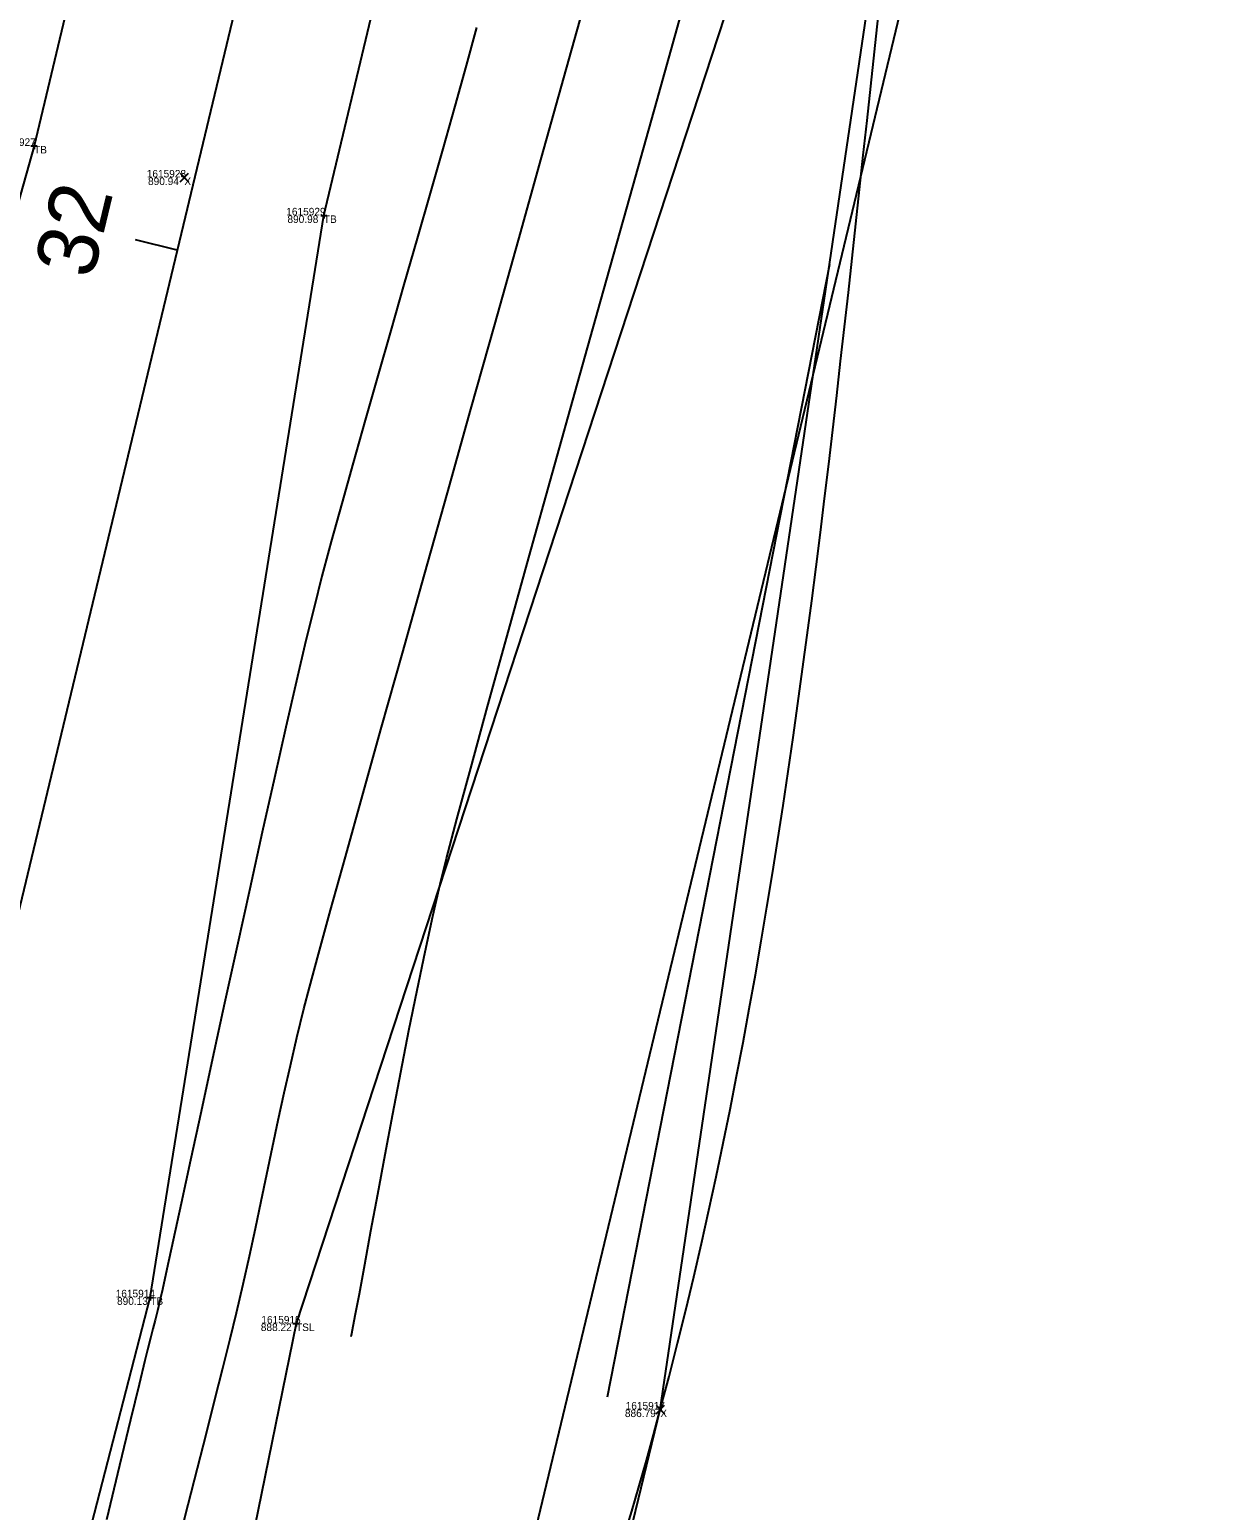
# Model space of a CAD drawing. Extents: x 1957117 to 1971063, y 701601 to 715861.
# Drawn here: x 1963104.5 to 1963159.8, y 705101.1 to 705169.7 of the extents above; entities that cross this region are included whole.
import ezdxf

# ---------------------------------------------------------------- set-up
doc = ezdxf.new("R2010")
doc.units = 0
for name, color, linetype in [('AP_X_Lights', 7, 'Continuous'), ('DT_X_Break_Line', 7, 'Continuous'), ('DT_X_Contour_Major', 7, 'Continuous'), ('DT_X_Contour_Minor', 7, 'Continuous'), ('DT_X_TIN_Hull', 7, 'Continuous'), ('GE_X_CL_20', 7, 'Continuous'), ('HY_X_Water_Edge', 7, 'Continuous'), ('PV_P_Drive', 7, 'Continuous'), ('PV_P_Shoulder', 7, 'Continuous'), ('RS_Raster1', 7, 'Continuous'), ('RW_X_Esmt_RR', 7, 'Continuous'), ('SC_Scratch1', 7, 'Continuous'), ('SC_Shading5', 7, 'Continuous')]:
    doc.layers.add(name, color=color, linetype=linetype)

msp = doc.modelspace()

# ---------------------------------------------------------------- linework, layer by layer
at = {"layer": 'AP_X_Lights'}
for p, q in [((1963111.518, 705162.641), (1963111.906, 705163.031)), ((1963111.518, 705163.031), (1963111.906, 705162.641)), ((1963133.579, 705105.547), (1963133.967, 705105.937)), ((1963133.579, 705105.937), (1963133.967, 705105.547))]:
    msp.add_line(p, q, dxfattribs=at)
at = {"layer": 'DT_X_Break_Line'}
for points in [[(1963248.355, 705747.376), (1963235.759, 705698.829), (1963221.229, 705652.053), (1963207.844, 705601.615), (1963200.47, 705556.329), (1963185.917, 705507.018), (1963175.154, 705452.621), (1963160.398, 705408.434), (1963150.566, 705354.43), (1963137.351, 705306.484), (1963127.753, 705261.545), (1963117.087, 705216.019), (1963104.746, 705164.3), (1963091.28, 705116.393), (1963081.686, 705067.168)], [(1963097.69, 705062.728), (1963110.134, 705110.941), (1963118.179, 705161.08), (1963129.819, 705210.034), (1963142.677, 705258.498), (1963154.883, 705308.22), (1963169.696, 705358.61), (1963178.568, 705401.323), (1963191.579, 705451.786), (1963203.047, 705496.926), (1963213.073, 705549.098), (1963225.99, 705592.54), (1963238.509, 705645.64), (1963250.08, 705699.351), (1963260.722, 705745.719)], [(1963274.602, 705735.973), (1963275.289, 705693.429), (1963252.817, 705638.247), (1963242.54, 705592.994), (1963230.124, 705549.475), (1963219.532, 705497.27), (1963210.988, 705447.286), (1963195.628, 705399.31), (1963191.635, 705353.417), (1963175.48, 705301.059), (1963153.825, 705255.066), (1963148.685, 705206.74), (1963116.889, 705109.729), (1963101.597, 705034.688)]]:
    msp.add_lwpolyline(points, dxfattribs=at)
at = {"layer": 'DT_X_Contour_Major'}
msp.add_lwpolyline([(1963125.248, 705169.789), (1963124.768, 705168.027), (1963124.244, 705166.143), (1963123.686, 705164.162), (1963123.102, 705162.108), (1963122.5, 705160.005), (1963121.89, 705157.878), (1963121.279, 705155.751), (1963120.677, 705153.649), (1963120.091, 705151.595), (1963119.532, 705149.614), (1963119.007, 705147.731), (1963118.524, 705145.969), (1963118.093, 705144.354), (1963117.723, 705142.909), (1963117.348, 705141.373), (1963116.91, 705139.505), (1963116.418, 705137.364), (1963115.885, 705135.008), (1963115.323, 705132.492), (1963114.743, 705129.877), (1963114.158, 705127.218), (1963113.579, 705124.574), (1963113.018, 705122.002), (1963112.488, 705119.559), (1963111.999, 705117.305), (1963111.564, 705115.295), (1963111.195, 705113.588), (1963110.903, 705112.24), (1963110.701, 705111.311), (1963110.599, 705110.858), (1963110.466, 705110.31), (1963110.356, 705109.876), (1963110.252, 705109.481), (1963110.14, 705109.048), (1963110.002, 705108.501), (1963109.883, 705108.007), (1963109.618, 705106.903), (1963109.223, 705105.259), (1963108.716, 705103.144), (1963108.113, 705100.628)], dxfattribs=at)
msp.add_lwpolyline([(1963125.248, 705169.789), (1963124.768, 705168.027), (1963124.244, 705166.143), (1963123.686, 705164.162), (1963123.102, 705162.108), (1963122.5, 705160.005), (1963121.89, 705157.878), (1963121.279, 705155.751), (1963120.677, 705153.649), (1963120.091, 705151.595), (1963119.532, 705149.614), (1963119.007, 705147.731), (1963118.524, 705145.969), (1963118.093, 705144.354), (1963117.723, 705142.909), (1963117.348, 705141.373), (1963116.91, 705139.505), (1963116.418, 705137.364), (1963115.885, 705135.008), (1963115.323, 705132.492), (1963114.743, 705129.877), (1963114.158, 705127.218), (1963113.579, 705124.574), (1963113.018, 705122.002), (1963112.488, 705119.559), (1963111.999, 705117.305), (1963111.564, 705115.295), (1963111.195, 705113.588), (1963110.903, 705112.24), (1963110.701, 705111.311), (1963110.599, 705110.858), (1963110.466, 705110.31), (1963110.356, 705109.876), (1963110.252, 705109.481), (1963110.14, 705109.048), (1963110.002, 705108.501), (1963109.883, 705108.007), (1963109.618, 705106.903), (1963109.223, 705105.259), (1963108.716, 705103.144), (1963108.113, 705100.628)], dxfattribs=at)
at = {"layer": 'DT_X_Contour_Minor'}
for points in [[(1963111.453, 705099.636), (1963111.891, 705101.341), (1963112.322, 705103.018), (1963112.738, 705104.645), (1963113.132, 705106.201), (1963113.499, 705107.664), (1963113.832, 705109.013), (1963114.125, 705110.225), (1963114.434, 705111.553), (1963114.726, 705112.853), (1963115.004, 705114.132), (1963115.273, 705115.395), (1963115.538, 705116.648), (1963115.801, 705117.898), (1963116.068, 705119.151), (1963116.343, 705120.413), (1963116.629, 705121.689), (1963116.932, 705122.986), (1963117.255, 705124.31), (1963117.515, 705125.305), (1963117.933, 705126.847), (1963118.492, 705128.88), (1963119.177, 705131.348), (1963119.97, 705134.193), (1963120.856, 705137.36), (1963121.817, 705140.791), (1963122.839, 705144.431), (1963123.904, 705148.221), (1963124.995, 705152.106), (1963126.097, 705156.03), (1963127.194, 705159.934), (1963128.268, 705163.764), (1963129.303, 705167.462), (1963130.283, 705170.971)], [(1963111.453, 705099.636), (1963111.891, 705101.341), (1963112.322, 705103.018), (1963112.738, 705104.645), (1963113.132, 705106.201), (1963113.499, 705107.664), (1963113.832, 705109.013), (1963114.125, 705110.225), (1963114.434, 705111.553), (1963114.726, 705112.853), (1963115.004, 705114.132), (1963115.273, 705115.395), (1963115.538, 705116.648), (1963115.801, 705117.898), (1963116.068, 705119.151), (1963116.343, 705120.413), (1963116.629, 705121.689), (1963116.932, 705122.986), (1963117.255, 705124.31), (1963117.515, 705125.305), (1963117.933, 705126.847), (1963118.492, 705128.88), (1963119.177, 705131.348), (1963119.97, 705134.193), (1963120.856, 705137.36), (1963121.817, 705140.791), (1963122.839, 705144.431), (1963123.904, 705148.221), (1963124.995, 705152.106), (1963126.097, 705156.03), (1963127.194, 705159.934), (1963128.268, 705163.764), (1963129.303, 705167.462), (1963130.283, 705170.971)], [(1963119.452, 705109.124), (1963119.48, 705109.27), (1963119.543, 705109.598), (1963119.653, 705110.178), (1963119.825, 705111.099), (1963120.076, 705112.461), (1963120.364, 705114.017), (1963120.68, 705115.728), (1963121.021, 705117.553), (1963121.379, 705119.45), (1963121.749, 705121.38), (1963122.124, 705123.302), (1963122.5, 705125.175), (1963122.868, 705126.958), (1963123.225, 705128.611), (1963123.563, 705130.093), (1963123.863, 705131.282), (1963124.343, 705133.094), (1963124.984, 705135.46), (1963125.767, 705138.315), (1963126.673, 705141.592), (1963127.683, 705145.224), (1963128.777, 705149.145), (1963129.936, 705153.287), (1963131.14, 705157.583), (1963132.371, 705161.969), (1963133.609, 705166.375), (1963134.835, 705170.737)], [(1963119.452, 705109.124), (1963119.48, 705109.27), (1963119.543, 705109.598), (1963119.653, 705110.178), (1963119.825, 705111.099), (1963120.076, 705112.461), (1963120.364, 705114.017), (1963120.68, 705115.728), (1963121.021, 705117.553), (1963121.379, 705119.45), (1963121.749, 705121.38), (1963122.124, 705123.302), (1963122.5, 705125.175), (1963122.868, 705126.958), (1963123.225, 705128.611), (1963123.563, 705130.093), (1963123.863, 705131.282), (1963124.343, 705133.094), (1963124.984, 705135.46), (1963125.767, 705138.315), (1963126.673, 705141.592), (1963127.683, 705145.224), (1963128.777, 705149.145), (1963129.936, 705153.287), (1963131.14, 705157.583), (1963132.371, 705161.969), (1963133.609, 705166.375), (1963134.835, 705170.737)], [(1963141.607, 705158.804), (1963131.317, 705106.322)], [(1963141.607, 705158.804), (1963131.317, 705106.322)]]:
    msp.add_lwpolyline(points, dxfattribs=at)
at = {"layer": 'DT_X_TIN_Hull'}
msp.add_lwpolyline([(1963110.114, 705008.741), (1963133.773, 705105.742), (1963148.685, 705206.74), (1963175.48, 705301.059), (1963191.635, 705353.417), (1963195.628, 705399.31), (1963210.988, 705447.286), (1963219.532, 705497.27), (1963230.124, 705549.475), (1963251.052, 705591.159), (1963275.289, 705693.429), (1963292.982, 705784.032), (1963302.841, 705839.645), (1963309.732, 705887.345), (1963335.126, 705936.766)], dxfattribs=at)
at = {"layer": 'GE_X_CL_20'}
msp.add_line((1963111.388, 705159.476), (1963109.443, 705159.943), dxfattribs=at)
msp.add_lwpolyline([(1963418.3, 706437.397), (1962895.621, 704261.062)], dxfattribs=at)
at = {"layer": 'HY_X_Water_Edge'}
msp.add_spline([(1963191.723, 701994.048), (1963062.047, 702441.167), (1962863.491, 703169.356), (1962827.53, 703438.691), (1962823.213, 703537.412), (1962817.962, 703593.874), (1962817.97, 703697.316), (1962828.582, 703804.235), (1962836.461, 703844.734), (1962850.687, 703896.004), (1962867.251, 703938.846), (1962873.848, 703992.355), (1962884.135, 704091.371), (1962891.241, 704140.854), (1962897.382, 704180.529), (1962905.467, 704230.979), (1962943.949, 704328.022), (1962948.537, 704378.842), (1962964.114, 704426.264), (1963004.885, 704570.73), (1963042.054, 704716.522), (1963062.038, 704814.417), (1963072.171, 704860.237), (1963090.023, 704956.798), (1963107.066, 705031.783), (1963133.773, 705105.742), (1963148.685, 705206.74), (1963175.48, 705301.059), (1963191.635, 705353.417), (1963210.988, 705447.286), (1963219.532, 705497.27), (1963230.124, 705549.475), (1963251.052, 705591.159), (1963275.289, 705693.429), (1963292.982, 705784.032), (1963302.841, 705839.645), (1963335.126, 705936.766), (1963359.752, 706046.75), (1963389.133, 706177.299), (1963417.827, 706273.456), (1963475.868, 706451.902), (1963533.782, 706640.53), (1963553.86, 706696.984), (1963580.184, 706715.425), (1963609.172, 706718.73), (1963617.062, 706714.691), (1963619.447, 706694.678), (1963564.282, 706533.07), (1963531.853, 706395.229), (1963434.4, 706006.96), (1963354.09, 705679.186), (1963237.513, 705206.07), (1963167.369, 704892.962), (1963059.145, 704434.176), (1962907.914, 703908.742), (1962877.458, 703703.326), (1962898.357, 703412.121), (1962942.65, 703052.267), (1963048.963, 702674.866), (1963191.468, 702189.666), (1963245.396, 702019.832)], degree=3, dxfattribs=at)
at = {"layer": 'PV_P_Drive'}
for p, q in [((1963104.6, 705164.3), (1963104.892, 705164.3)), ((1963104.746, 705164.446), (1963104.746, 705164.154)), ((1963104.746, 705164.3), (1963104.746, 705164.3)), ((1963118.033, 705161.08), (1963118.325, 705161.08)), ((1963118.179, 705161.226), (1963118.179, 705160.934)), ((1963118.179, 705161.08), (1963118.179, 705161.08)), ((1963110.134, 705111.087), (1963110.134, 705110.795)), ((1963109.988, 705110.941), (1963110.28, 705110.941)), ((1963110.134, 705110.941), (1963110.134, 705110.941)), ((1963116.743, 705109.729), (1963117.035, 705109.729)), ((1963116.889, 705109.875), (1963116.889, 705109.583)), ((1963116.889, 705109.729), (1963116.889, 705109.729))]:
    msp.add_line(p, q, dxfattribs=at)
at = {"layer": 'RW_X_Esmt_RR'}
msp.add_line((1962924.791, 704254.057), (1963447.47, 706430.392), dxfattribs=at)
at = {"layer": 'SC_Shading5'}
for points in [[(1963026.912, 704294.121), (1963138.818, 704737.794), (1963251.679, 705213.963), (1963374.306, 705730.111), (1963454.783, 706045.593), (1963517.244, 706296.713), (1963562.763, 706479.256), (1963580.13, 706553.799), (1963589.678, 706586.994)], [(1963609.915, 706579.703), (1963587.283, 706499.153), (1963552.056, 706354.005), (1963480.911, 706069.234), (1963357.401, 705576.869), (1963272.751, 705226.931), (1963210.247, 704956.481), (1963044.97, 704288.881)]]:
    msp.add_spline(points, degree=3, dxfattribs=at)

# ---------------------------------------------------------------- texts
at = {"layer": 'GE_X_CL_20'}
msp.add_text('32', height=2.8, rotation=76.49535, dxfattribs=at).set_placement((1963107.453, 705158.079))
at = {"layer": 'PV_P_Shoulder'}
for s, p in [('890.94', (1963110.031, 705162.486)), ('890.98', (1963116.492, 705160.73)), ('890.13', (1963108.594, 705110.591)), ('888.22', (1963115.258, 705109.379)), ('886.79', (1963132.131, 705105.392))]:
    msp.add_text(s, height=0.35, dxfattribs=at).set_placement(p)
at = {"layer": 'RS_Raster1'}
for s, p in [('1615927', (1963103.007, 705164.3)), ('1615928', (1963109.971, 705162.836)), ('1615929', (1963116.438, 705161.08)), ('1615914', (1963108.531, 705110.941)), ('1615915', (1963115.283, 705109.729)), ('1615917', (1963132.167, 705105.742))]:
    msp.add_text(s, height=0.35, dxfattribs=at).set_placement(p)
at = {"layer": 'SC_Scratch1'}
for s, p in [('TB', (1963104.746, 705163.95)), ('X', (1963111.712, 705162.486)), ('TB', (1963118.179, 705160.73)), ('TB', (1963110.134, 705110.591)), ('TSL', (1963116.889, 705109.379)), ('X', (1963133.773, 705105.392))]:
    msp.add_text(s, height=0.35, dxfattribs=at).set_placement(p)

doc.saveas('drawing.dxf')
